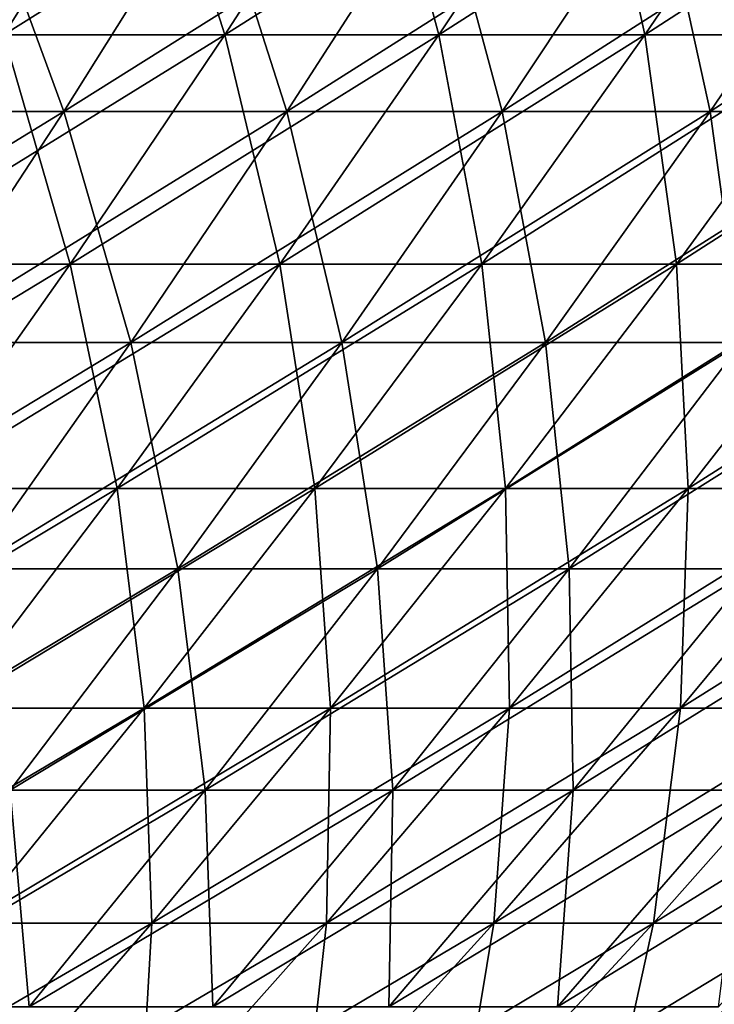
# Model space of a CAD drawing. Header units: millimetres. Extents: x -250 to 250, y -45 to 4150.
# Tile 749 of 805: x 133 to 145, y 3968 to 3985. Entities that reach past the tile are written whole.
import ezdxf

# ---------------------------------------------------------------- set-up
doc = ezdxf.new("R2010")
doc.units = ezdxf.units.MM
doc.header["$LTSCALE"] = 81.481481
for name, color, linetype in [('19', 7, 'CONTINUOUS'), ('20', 7, 'CONTINUOUS'), ('21', 7, 'CONTINUOUS'), ('22', 7, 'CONTINUOUS')]:
    doc.layers.add(name, color=color, linetype=linetype)

msp = doc.modelspace()

# ---------------------------------------------------------------- linework, layer by layer
at = {"layer": '19', "color": 7, "linetype": 'CONTINUOUS'}
for points in [[(133.866, 3983.475, -129.805), (129.805, 3983.475, -133.866), (136.474, 3987.635, -132.334), (133.866, 3983.475, -129.805)], [(136.474, 3987.635, -132.334), (129.805, 3983.475, -133.866), (132.334, 3987.635, -136.474), (136.474, 3987.635, -132.334)], [(137.8, 3983.475, -125.621), (133.866, 3983.475, -129.805), (140.485, 3987.635, -128.069), (137.8, 3983.475, -125.621)], [(140.485, 3987.635, -128.069), (133.866, 3983.475, -129.805), (136.474, 3987.635, -132.334), (140.485, 3987.635, -128.069)], [(141.603, 3983.475, -121.318), (137.8, 3983.475, -125.621), (144.362, 3987.635, -123.682), (141.603, 3983.475, -121.318)], [(144.362, 3987.635, -123.682), (137.8, 3983.475, -125.621), (140.485, 3987.635, -128.069), (144.362, 3987.635, -123.682)], [(145.272, 3983.475, -116.9), (141.603, 3983.475, -121.318), (148.102, 3987.635, -119.177), (145.272, 3983.475, -116.9)], [(148.102, 3987.635, -119.177), (141.603, 3983.475, -121.318), (144.362, 3987.635, -123.682), (148.102, 3987.635, -119.177)], [(148.803, 3983.475, -112.371), (145.272, 3983.475, -116.9), (151.702, 3987.635, -114.56), (148.803, 3983.475, -112.371)], [(151.702, 3987.635, -114.56), (145.272, 3983.475, -116.9), (148.102, 3987.635, -119.177), (151.702, 3987.635, -114.56)], [(131.193, 3979.397, -127.213), (127.213, 3979.397, -131.193), (133.866, 3983.475, -129.805), (131.193, 3979.397, -127.213)], [(133.866, 3983.475, -129.805), (127.213, 3979.397, -131.193), (129.805, 3983.475, -133.866), (133.866, 3983.475, -129.805)], [(135.048, 3979.397, -123.113), (131.193, 3979.397, -127.213), (137.8, 3983.475, -125.621), (135.048, 3979.397, -123.113)], [(137.8, 3983.475, -125.621), (131.193, 3979.397, -127.213), (133.866, 3983.475, -129.805), (137.8, 3983.475, -125.621)], [(138.775, 3979.397, -118.895), (135.048, 3979.397, -123.113), (141.603, 3983.475, -121.318), (138.775, 3979.397, -118.895)], [(141.603, 3983.475, -121.318), (135.048, 3979.397, -123.113), (137.8, 3983.475, -125.621), (141.603, 3983.475, -121.318)], [(142.371, 3979.397, -114.565), (138.775, 3979.397, -118.895), (145.272, 3983.475, -116.9), (142.371, 3979.397, -114.565)], [(145.272, 3983.475, -116.9), (138.775, 3979.397, -118.895), (141.603, 3983.475, -121.318), (145.272, 3983.475, -116.9)], [(145.831, 3979.397, -110.127), (142.371, 3979.397, -114.565), (148.803, 3983.475, -112.371), (145.831, 3979.397, -110.127)], [(148.803, 3983.475, -112.371), (142.371, 3979.397, -114.565), (145.272, 3983.475, -116.9), (148.803, 3983.475, -112.371)], [(132.23, 3975.402, -120.544), (128.455, 3975.402, -124.559), (135.048, 3979.397, -123.113), (132.23, 3975.402, -120.544)], [(135.048, 3979.397, -123.113), (128.455, 3975.402, -124.559), (131.193, 3979.397, -127.213), (135.048, 3979.397, -123.113)], [(135.88, 3975.402, -116.415), (132.23, 3975.402, -120.544), (138.775, 3979.397, -118.895), (135.88, 3975.402, -116.415)], [(138.775, 3979.397, -118.895), (132.23, 3975.402, -120.544), (135.048, 3979.397, -123.113), (138.775, 3979.397, -118.895)], [(139.4, 3975.402, -112.175), (135.88, 3975.402, -116.415), (142.371, 3979.397, -114.565), (139.4, 3975.402, -112.175)], [(142.371, 3979.397, -114.565), (135.88, 3975.402, -116.415), (138.775, 3979.397, -118.895), (142.371, 3979.397, -114.565)], [(142.788, 3975.402, -107.829), (139.4, 3975.402, -112.175), (145.831, 3979.397, -110.127), (142.788, 3975.402, -107.829)], [(145.831, 3979.397, -110.127), (139.4, 3975.402, -112.175), (142.371, 3979.397, -114.565), (145.831, 3979.397, -110.127)], [(146.041, 3975.402, -103.381), (142.788, 3975.402, -107.829), (149.154, 3979.397, -105.584), (146.041, 3975.402, -103.381)], [(149.154, 3979.397, -105.584), (142.788, 3975.402, -107.829), (145.831, 3979.397, -110.127), (149.154, 3979.397, -105.584)], [(132.918, 3971.493, -113.877), (129.348, 3971.493, -117.916), (135.88, 3975.402, -116.415), (132.918, 3971.493, -113.877)], [(135.88, 3975.402, -116.415), (129.348, 3971.493, -117.916), (132.23, 3975.402, -120.544), (135.88, 3975.402, -116.415)], [(136.362, 3971.493, -109.73), (132.918, 3971.493, -113.877), (139.4, 3975.402, -112.175), (136.362, 3971.493, -109.73)], [(139.4, 3975.402, -112.175), (132.918, 3971.493, -113.877), (135.88, 3975.402, -116.415), (139.4, 3975.402, -112.175)], [(139.676, 3971.493, -105.478), (136.362, 3971.493, -109.73), (142.788, 3975.402, -107.829), (139.676, 3971.493, -105.478)], [(142.788, 3975.402, -107.829), (136.362, 3971.493, -109.73), (139.4, 3975.402, -112.175), (142.788, 3975.402, -107.829)], [(142.858, 3971.493, -101.127), (139.676, 3971.493, -105.478), (146.041, 3975.402, -103.381), (142.858, 3971.493, -101.127)], [(146.041, 3975.402, -103.381), (139.676, 3971.493, -105.478), (142.788, 3975.402, -107.829), (146.041, 3975.402, -103.381)], [(145.904, 3971.493, -96.68), (142.858, 3971.493, -101.127), (149.156, 3975.402, -98.834), (145.904, 3971.493, -96.68)], [(149.156, 3975.402, -98.834), (142.858, 3971.493, -101.127), (146.041, 3975.402, -103.381), (149.156, 3975.402, -98.834)], [(133.256, 3967.67, -107.231), (129.891, 3967.67, -111.284), (136.362, 3971.493, -109.73), (133.256, 3967.67, -107.231)], [(136.362, 3971.493, -109.73), (129.891, 3967.67, -111.284), (132.918, 3971.493, -113.877), (136.362, 3971.493, -109.73)], [(136.495, 3967.67, -103.076), (133.256, 3967.67, -107.231), (139.676, 3971.493, -105.478), (136.495, 3967.67, -103.076)], [(139.676, 3971.493, -105.478), (133.256, 3967.67, -107.231), (136.362, 3971.493, -109.73), (139.676, 3971.493, -105.478)], [(139.605, 3967.67, -98.824), (136.495, 3967.67, -103.076), (142.858, 3971.493, -101.127), (139.605, 3967.67, -98.824)], [(142.858, 3971.493, -101.127), (136.495, 3967.67, -103.076), (139.676, 3971.493, -105.478), (142.858, 3971.493, -101.127)], [(142.582, 3967.67, -94.478), (139.605, 3967.67, -98.824), (145.904, 3971.493, -96.68), (142.582, 3967.67, -94.478)], [(145.904, 3971.493, -96.68), (139.605, 3967.67, -98.824), (142.858, 3971.493, -101.127), (145.904, 3971.493, -96.68)], [(145.424, 3967.67, -90.043), (142.582, 3967.67, -94.478), (148.812, 3971.493, -92.141), (145.424, 3967.67, -90.043)], [(148.812, 3971.493, -92.141), (142.582, 3967.67, -94.478), (145.904, 3971.493, -96.68), (148.812, 3971.493, -92.141)]]:
    msp.add_3dface(points, dxfattribs=at)
at = {"layer": '20', "color": 7, "linetype": 'CONTINUOUS'}
for points in [[(129.805, 3983.475, 133.866), (133.866, 3983.475, 129.805), (132.334, 3987.635, 136.474), (129.805, 3983.475, 133.866)], [(132.334, 3987.635, 136.474), (133.866, 3983.475, 129.805), (136.474, 3987.635, 132.334), (132.334, 3987.635, 136.474)], [(133.866, 3983.475, 129.805), (137.8, 3983.475, 125.621), (136.474, 3987.635, 132.334), (133.866, 3983.475, 129.805)], [(136.474, 3987.635, 132.334), (137.8, 3983.475, 125.621), (140.485, 3987.635, 128.069), (136.474, 3987.635, 132.334)], [(137.8, 3983.475, 125.621), (141.603, 3983.475, 121.318), (140.485, 3987.635, 128.069), (137.8, 3983.475, 125.621)], [(140.485, 3987.635, 128.069), (141.603, 3983.475, 121.318), (144.362, 3987.635, 123.682), (140.485, 3987.635, 128.069)], [(141.603, 3983.475, 121.318), (145.272, 3983.475, 116.9), (144.362, 3987.635, 123.682), (141.603, 3983.475, 121.318)], [(144.362, 3987.635, 123.682), (145.272, 3983.475, 116.9), (148.102, 3987.635, 119.177), (144.362, 3987.635, 123.682)], [(145.272, 3983.475, 116.9), (148.803, 3983.475, 112.371), (148.102, 3987.635, 119.177), (145.272, 3983.475, 116.9)], [(129.805, 3983.475, 133.866), (131.193, 3979.397, 127.213), (133.866, 3983.475, 129.805), (129.805, 3983.475, 133.866)], [(131.193, 3979.397, 127.213), (135.048, 3979.397, 123.113), (133.866, 3983.475, 129.805), (131.193, 3979.397, 127.213)], [(133.866, 3983.475, 129.805), (135.048, 3979.397, 123.113), (137.8, 3983.475, 125.621), (133.866, 3983.475, 129.805)], [(135.048, 3979.397, 123.113), (138.775, 3979.397, 118.895), (137.8, 3983.475, 125.621), (135.048, 3979.397, 123.113)], [(137.8, 3983.475, 125.621), (138.775, 3979.397, 118.895), (141.603, 3983.475, 121.318), (137.8, 3983.475, 125.621)], [(138.775, 3979.397, 118.895), (142.371, 3979.397, 114.565), (141.603, 3983.475, 121.318), (138.775, 3979.397, 118.895)], [(141.603, 3983.475, 121.318), (142.371, 3979.397, 114.565), (145.272, 3983.475, 116.9), (141.603, 3983.475, 121.318)], [(142.371, 3979.397, 114.565), (145.831, 3979.397, 110.127), (145.272, 3983.475, 116.9), (142.371, 3979.397, 114.565)], [(145.272, 3983.475, 116.9), (145.831, 3979.397, 110.127), (148.803, 3983.475, 112.371), (145.272, 3983.475, 116.9)], [(131.193, 3979.397, 127.213), (132.23, 3975.402, 120.544), (135.048, 3979.397, 123.113), (131.193, 3979.397, 127.213)], [(132.23, 3975.402, 120.544), (135.88, 3975.402, 116.415), (135.048, 3979.397, 123.113), (132.23, 3975.402, 120.544)], [(135.048, 3979.397, 123.113), (135.88, 3975.402, 116.415), (138.775, 3979.397, 118.895), (135.048, 3979.397, 123.113)], [(135.88, 3975.402, 116.415), (139.4, 3975.402, 112.175), (138.775, 3979.397, 118.895), (135.88, 3975.402, 116.415)], [(138.775, 3979.397, 118.895), (139.4, 3975.402, 112.175), (142.371, 3979.397, 114.565), (138.775, 3979.397, 118.895)], [(139.4, 3975.402, 112.175), (142.788, 3975.402, 107.829), (142.371, 3979.397, 114.565), (139.4, 3975.402, 112.175)], [(142.371, 3979.397, 114.565), (142.788, 3975.402, 107.829), (145.831, 3979.397, 110.127), (142.371, 3979.397, 114.565)], [(142.788, 3975.402, 107.829), (146.041, 3975.402, 103.381), (145.831, 3979.397, 110.127), (142.788, 3975.402, 107.829)], [(132.23, 3975.402, 120.544), (132.918, 3971.493, 113.877), (135.88, 3975.402, 116.415), (132.23, 3975.402, 120.544)], [(132.918, 3971.493, 113.877), (136.362, 3971.493, 109.73), (135.88, 3975.402, 116.415), (132.918, 3971.493, 113.877)], [(135.88, 3975.402, 116.415), (136.362, 3971.493, 109.73), (139.4, 3975.402, 112.175), (135.88, 3975.402, 116.415)], [(136.362, 3971.493, 109.73), (139.676, 3971.493, 105.478), (139.4, 3975.402, 112.175), (136.362, 3971.493, 109.73)], [(139.4, 3975.402, 112.175), (139.676, 3971.493, 105.478), (142.788, 3975.402, 107.829), (139.4, 3975.402, 112.175)], [(139.676, 3971.493, 105.478), (142.858, 3971.493, 101.127), (142.788, 3975.402, 107.829), (139.676, 3971.493, 105.478)], [(142.788, 3975.402, 107.829), (142.858, 3971.493, 101.127), (146.041, 3975.402, 103.381), (142.788, 3975.402, 107.829)], [(142.858, 3971.493, 101.127), (145.904, 3971.493, 96.68), (146.041, 3975.402, 103.381), (142.858, 3971.493, 101.127)], [(129.891, 3967.67, 111.284), (133.256, 3967.67, 107.231), (132.918, 3971.493, 113.877), (129.891, 3967.67, 111.284)], [(132.918, 3971.493, 113.877), (133.256, 3967.67, 107.231), (136.362, 3971.493, 109.73), (132.918, 3971.493, 113.877)], [(133.256, 3967.67, 107.231), (136.495, 3967.67, 103.076), (136.362, 3971.493, 109.73), (133.256, 3967.67, 107.231)], [(136.362, 3971.493, 109.73), (136.495, 3967.67, 103.076), (139.676, 3971.493, 105.478), (136.362, 3971.493, 109.73)], [(136.495, 3967.67, 103.076), (139.605, 3967.67, 98.824), (139.676, 3971.493, 105.478), (136.495, 3967.67, 103.076)], [(139.605, 3967.67, 98.824), (142.582, 3967.67, 94.478), (142.858, 3971.493, 101.127), (139.605, 3967.67, 98.824)], [(139.676, 3971.493, 105.478), (139.605, 3967.67, 98.824), (142.858, 3971.493, 101.127), (139.676, 3971.493, 105.478)], [(142.582, 3967.67, 94.478), (145.424, 3967.67, 90.043), (145.904, 3971.493, 96.68), (142.582, 3967.67, 94.478)], [(142.858, 3971.493, 101.127), (142.582, 3967.67, 94.478), (145.904, 3971.493, 96.68), (142.858, 3971.493, 101.127)]]:
    msp.add_3dface(points, dxfattribs=at)
at = {"layer": '21', "color": 7, "linetype": 'CONTINUOUS'}
for points in [[(132.807, 3984.826, 128.778), (128.778, 3984.826, 132.807), (135.393, 3988.952, 131.286), (132.807, 3984.826, 128.778)], [(135.393, 3988.952, 131.286), (128.778, 3984.826, 132.807), (131.286, 3988.952, 135.393), (135.393, 3988.952, 131.286)], [(136.71, 3984.826, 124.627), (132.807, 3984.826, 128.778), (139.372, 3988.952, 127.055), (136.71, 3984.826, 124.627)], [(139.372, 3988.952, 127.055), (132.807, 3984.826, 128.778), (135.393, 3988.952, 131.286), (139.372, 3988.952, 127.055)], [(140.483, 3984.826, 120.358), (136.71, 3984.826, 124.627), (143.219, 3988.952, 122.702), (140.483, 3984.826, 120.358)], [(143.219, 3988.952, 122.702), (136.71, 3984.826, 124.627), (139.372, 3988.952, 127.055), (143.219, 3988.952, 122.702)], [(144.123, 3984.826, 115.975), (140.483, 3984.826, 120.358), (146.929, 3988.952, 118.234), (144.123, 3984.826, 115.975)], [(146.929, 3988.952, 118.234), (140.483, 3984.826, 120.358), (143.219, 3988.952, 122.702), (146.929, 3988.952, 118.234)], [(147.626, 3984.826, 111.482), (144.123, 3984.826, 115.975), (150.501, 3988.952, 113.653), (147.626, 3984.826, 111.482)], [(150.501, 3988.952, 113.653), (144.123, 3984.826, 115.975), (146.929, 3988.952, 118.234), (150.501, 3988.952, 113.653)], [(133.98, 3980.78, 122.139), (130.156, 3980.78, 126.207), (136.71, 3984.826, 124.627), (133.98, 3980.78, 122.139)], [(136.71, 3984.826, 124.627), (130.156, 3980.78, 126.207), (132.807, 3984.826, 128.778), (136.71, 3984.826, 124.627)], [(137.678, 3980.78, 117.955), (133.98, 3980.78, 122.139), (140.483, 3984.826, 120.358), (137.678, 3980.78, 117.955)], [(140.483, 3984.826, 120.358), (133.98, 3980.78, 122.139), (136.71, 3984.826, 124.627), (140.483, 3984.826, 120.358)], [(141.245, 3980.78, 113.66), (137.678, 3980.78, 117.955), (144.123, 3984.826, 115.975), (141.245, 3980.78, 113.66)], [(144.123, 3984.826, 115.975), (137.678, 3980.78, 117.955), (140.483, 3984.826, 120.358), (144.123, 3984.826, 115.975)], [(144.678, 3980.78, 109.256), (141.245, 3980.78, 113.66), (147.626, 3984.826, 111.482), (144.678, 3980.78, 109.256)], [(147.626, 3984.826, 111.482), (141.245, 3980.78, 113.66), (144.123, 3984.826, 115.975), (147.626, 3984.826, 111.482)], [(147.974, 3980.78, 104.749), (144.678, 3980.78, 109.256), (150.989, 3984.826, 106.883), (147.974, 3980.78, 104.749)], [(150.989, 3984.826, 106.883), (144.678, 3980.78, 109.256), (147.626, 3984.826, 111.482), (150.989, 3984.826, 106.883)], [(131.186, 3976.818, 119.592), (127.441, 3976.818, 123.575), (133.98, 3980.78, 122.139), (131.186, 3976.818, 119.592)], [(133.98, 3980.78, 122.139), (127.441, 3976.818, 123.575), (130.156, 3980.78, 126.207), (133.98, 3980.78, 122.139)], [(134.806, 3976.818, 115.495), (131.186, 3976.818, 119.592), (137.678, 3980.78, 117.955), (134.806, 3976.818, 115.495)], [(137.678, 3980.78, 117.955), (131.186, 3976.818, 119.592), (133.98, 3980.78, 122.139), (137.678, 3980.78, 117.955)], [(138.299, 3976.818, 111.289), (134.806, 3976.818, 115.495), (141.245, 3980.78, 113.66), (138.299, 3976.818, 111.289)], [(141.245, 3980.78, 113.66), (134.806, 3976.818, 115.495), (137.678, 3980.78, 117.955), (141.245, 3980.78, 113.66)], [(141.661, 3976.818, 106.977), (138.299, 3976.818, 111.289), (144.678, 3980.78, 109.256), (141.661, 3976.818, 106.977)], [(144.678, 3980.78, 109.256), (138.299, 3976.818, 111.289), (141.245, 3980.78, 113.66), (144.678, 3980.78, 109.256)], [(144.888, 3976.818, 102.564), (141.661, 3976.818, 106.977), (147.974, 3980.78, 104.749), (144.888, 3976.818, 102.564)], [(147.974, 3980.78, 104.749), (141.661, 3976.818, 106.977), (144.678, 3980.78, 109.256), (147.974, 3980.78, 104.749)], [(147.978, 3976.818, 98.054), (144.888, 3976.818, 102.564), (151.13, 3980.78, 100.142), (147.978, 3976.818, 98.054)], [(151.13, 3980.78, 100.142), (144.888, 3976.818, 102.564), (147.974, 3980.78, 104.749), (151.13, 3980.78, 100.142)], [(131.869, 3972.939, 112.978), (128.327, 3972.939, 116.986), (134.806, 3976.818, 115.495), (131.869, 3972.939, 112.978)], [(134.806, 3976.818, 115.495), (128.327, 3972.939, 116.986), (131.186, 3976.818, 119.592), (134.806, 3976.818, 115.495)], [(135.286, 3972.939, 108.864), (131.869, 3972.939, 112.978), (138.299, 3976.818, 111.289), (135.286, 3972.939, 108.864)], [(138.299, 3976.818, 111.289), (131.869, 3972.939, 112.978), (134.806, 3976.818, 115.495), (138.299, 3976.818, 111.289)], [(138.574, 3972.939, 104.646), (135.286, 3972.939, 108.864), (141.661, 3976.818, 106.977), (138.574, 3972.939, 104.646)], [(141.661, 3976.818, 106.977), (135.286, 3972.939, 108.864), (138.299, 3976.818, 111.289), (141.661, 3976.818, 106.977)], [(141.731, 3972.939, 100.329), (138.574, 3972.939, 104.646), (144.888, 3976.818, 102.564), (141.731, 3972.939, 100.329)], [(144.888, 3976.818, 102.564), (138.574, 3972.939, 104.646), (141.661, 3976.818, 106.977), (144.888, 3976.818, 102.564)], [(144.753, 3972.939, 95.917), (141.731, 3972.939, 100.329), (147.978, 3976.818, 98.054), (144.753, 3972.939, 95.917)], [(147.978, 3976.818, 98.054), (141.731, 3972.939, 100.329), (144.888, 3976.818, 102.564), (147.978, 3976.818, 98.054)], [(147.638, 3972.939, 91.414), (144.753, 3972.939, 95.917), (150.927, 3976.818, 93.45), (147.638, 3972.939, 91.414)], [(150.927, 3976.818, 93.45), (144.753, 3972.939, 95.917), (147.978, 3976.818, 98.054), (150.927, 3976.818, 93.45)], [(132.206, 3969.147, 106.386), (128.867, 3969.147, 110.407), (135.286, 3972.939, 108.864), (132.206, 3969.147, 106.386)], [(135.286, 3972.939, 108.864), (128.867, 3969.147, 110.407), (131.869, 3972.939, 112.978), (135.286, 3972.939, 108.864)], [(135.419, 3969.147, 102.264), (132.206, 3969.147, 106.386), (138.574, 3972.939, 104.646), (135.419, 3969.147, 102.264)], [(138.574, 3972.939, 104.646), (132.206, 3969.147, 106.386), (135.286, 3972.939, 108.864), (138.574, 3972.939, 104.646)], [(138.504, 3969.147, 98.045), (135.419, 3969.147, 102.264), (141.731, 3972.939, 100.329), (138.504, 3969.147, 98.045)], [(141.731, 3972.939, 100.329), (135.419, 3969.147, 102.264), (138.574, 3972.939, 104.646), (141.731, 3972.939, 100.329)], [(141.458, 3969.147, 93.733), (138.504, 3969.147, 98.045), (144.753, 3972.939, 95.917), (141.458, 3969.147, 93.733)], [(144.753, 3972.939, 95.917), (138.504, 3969.147, 98.045), (141.731, 3972.939, 100.329), (144.753, 3972.939, 95.917)], [(144.277, 3969.147, 89.333), (141.458, 3969.147, 93.733), (147.638, 3972.939, 91.414), (144.277, 3969.147, 89.333)], [(147.638, 3972.939, 91.414), (141.458, 3969.147, 93.733), (144.753, 3972.939, 95.917), (147.638, 3972.939, 91.414)], [(146.96, 3969.147, 84.847), (144.277, 3969.147, 89.333), (150.383, 3972.939, 86.824), (146.96, 3969.147, 84.847)], [(150.383, 3972.939, 86.824), (144.277, 3969.147, 89.333), (147.638, 3972.939, 91.414), (150.383, 3972.939, 86.824)], [(132.199, 3965.444, 99.832), (129.062, 3965.444, 103.856), (135.419, 3969.147, 102.264), (132.199, 3965.444, 99.832)], [(135.419, 3969.147, 102.264), (129.062, 3965.444, 103.856), (132.206, 3969.147, 106.386), (135.419, 3969.147, 102.264)], [(135.21, 3965.444, 95.714), (132.199, 3965.444, 99.832), (138.504, 3969.147, 98.045), (135.21, 3965.444, 95.714)], [(138.504, 3969.147, 98.045), (132.199, 3965.444, 99.832), (135.419, 3969.147, 102.264), (138.504, 3969.147, 98.045)], [(138.094, 3965.444, 91.504), (135.21, 3965.444, 95.714), (141.458, 3969.147, 93.733), (138.094, 3965.444, 91.504)], [(141.458, 3969.147, 93.733), (135.21, 3965.444, 95.714), (138.504, 3969.147, 98.045), (141.458, 3969.147, 93.733)], [(140.846, 3965.444, 87.208), (138.094, 3965.444, 91.504), (144.277, 3969.147, 89.333), (140.846, 3965.444, 87.208)], [(144.277, 3969.147, 89.333), (138.094, 3965.444, 91.504), (141.458, 3969.147, 93.733), (144.277, 3969.147, 89.333)], [(143.465, 3965.444, 82.83), (140.846, 3965.444, 87.208), (146.96, 3969.147, 84.847), (143.465, 3965.444, 82.83)], [(146.96, 3969.147, 84.847), (140.846, 3965.444, 87.208), (144.277, 3969.147, 89.333), (146.96, 3969.147, 84.847)], [(145.948, 3965.444, 78.372), (143.465, 3965.444, 82.83), (149.503, 3969.147, 80.282), (145.948, 3965.444, 78.372)], [(149.503, 3969.147, 80.282), (143.465, 3965.444, 82.83), (146.96, 3969.147, 84.847), (149.503, 3969.147, 80.282)]]:
    msp.add_3dface(points, dxfattribs=at)
at = {"layer": '22', "color": 7, "linetype": 'CONTINUOUS'}
for points in [[(131.286, 3988.952, -135.393), (132.807, 3984.826, -128.778), (135.393, 3988.952, -131.286), (131.286, 3988.952, -135.393)], [(132.807, 3984.826, -128.778), (136.71, 3984.826, -124.627), (135.393, 3988.952, -131.286), (132.807, 3984.826, -128.778)], [(135.393, 3988.952, -131.286), (136.71, 3984.826, -124.627), (139.372, 3988.952, -127.055), (135.393, 3988.952, -131.286)], [(136.71, 3984.826, -124.627), (140.483, 3984.826, -120.358), (139.372, 3988.952, -127.055), (136.71, 3984.826, -124.627)], [(139.372, 3988.952, -127.055), (140.483, 3984.826, -120.358), (143.219, 3988.952, -122.702), (139.372, 3988.952, -127.055)], [(140.483, 3984.826, -120.358), (144.123, 3984.826, -115.975), (143.219, 3988.952, -122.702), (140.483, 3984.826, -120.358)], [(143.219, 3988.952, -122.702), (144.123, 3984.826, -115.975), (146.929, 3988.952, -118.234), (143.219, 3988.952, -122.702)], [(144.123, 3984.826, -115.975), (147.626, 3984.826, -111.482), (146.929, 3988.952, -118.234), (144.123, 3984.826, -115.975)], [(130.156, 3980.78, -126.207), (133.98, 3980.78, -122.139), (132.807, 3984.826, -128.778), (130.156, 3980.78, -126.207)], [(132.807, 3984.826, -128.778), (133.98, 3980.78, -122.139), (136.71, 3984.826, -124.627), (132.807, 3984.826, -128.778)], [(133.98, 3980.78, -122.139), (137.678, 3980.78, -117.955), (136.71, 3984.826, -124.627), (133.98, 3980.78, -122.139)], [(136.71, 3984.826, -124.627), (137.678, 3980.78, -117.955), (140.483, 3984.826, -120.358), (136.71, 3984.826, -124.627)], [(137.678, 3980.78, -117.955), (141.245, 3980.78, -113.66), (140.483, 3984.826, -120.358), (137.678, 3980.78, -117.955)], [(140.483, 3984.826, -120.358), (141.245, 3980.78, -113.66), (144.123, 3984.826, -115.975), (140.483, 3984.826, -120.358)], [(141.245, 3980.78, -113.66), (144.678, 3980.78, -109.256), (144.123, 3984.826, -115.975), (141.245, 3980.78, -113.66)], [(144.123, 3984.826, -115.975), (144.678, 3980.78, -109.256), (147.626, 3984.826, -111.482), (144.123, 3984.826, -115.975)], [(144.678, 3980.78, -109.256), (147.974, 3980.78, -104.749), (147.626, 3984.826, -111.482), (144.678, 3980.78, -109.256)], [(130.156, 3980.78, -126.207), (131.186, 3976.818, -119.592), (133.98, 3980.78, -122.139), (130.156, 3980.78, -126.207)], [(131.186, 3976.818, -119.592), (134.806, 3976.818, -115.495), (133.98, 3980.78, -122.139), (131.186, 3976.818, -119.592)], [(133.98, 3980.78, -122.139), (134.806, 3976.818, -115.495), (137.678, 3980.78, -117.955), (133.98, 3980.78, -122.139)], [(134.806, 3976.818, -115.495), (138.299, 3976.818, -111.289), (137.678, 3980.78, -117.955), (134.806, 3976.818, -115.495)], [(137.678, 3980.78, -117.955), (138.299, 3976.818, -111.289), (141.245, 3980.78, -113.66), (137.678, 3980.78, -117.955)], [(138.299, 3976.818, -111.289), (141.661, 3976.818, -106.977), (141.245, 3980.78, -113.66), (138.299, 3976.818, -111.289)], [(141.245, 3980.78, -113.66), (141.661, 3976.818, -106.977), (144.678, 3980.78, -109.256), (141.245, 3980.78, -113.66)], [(141.661, 3976.818, -106.977), (144.888, 3976.818, -102.564), (144.678, 3980.78, -109.256), (141.661, 3976.818, -106.977)], [(144.678, 3980.78, -109.256), (144.888, 3976.818, -102.564), (147.974, 3980.78, -104.749), (144.678, 3980.78, -109.256)], [(144.888, 3976.818, -102.564), (147.978, 3976.818, -98.054), (147.974, 3980.78, -104.749), (144.888, 3976.818, -102.564)], [(131.186, 3976.818, -119.592), (131.869, 3972.939, -112.978), (134.806, 3976.818, -115.495), (131.186, 3976.818, -119.592)], [(131.869, 3972.939, -112.978), (135.286, 3972.939, -108.864), (134.806, 3976.818, -115.495), (131.869, 3972.939, -112.978)], [(134.806, 3976.818, -115.495), (135.286, 3972.939, -108.864), (138.299, 3976.818, -111.289), (134.806, 3976.818, -115.495)], [(135.286, 3972.939, -108.864), (138.574, 3972.939, -104.646), (138.299, 3976.818, -111.289), (135.286, 3972.939, -108.864)], [(138.299, 3976.818, -111.289), (138.574, 3972.939, -104.646), (141.661, 3976.818, -106.977), (138.299, 3976.818, -111.289)], [(138.574, 3972.939, -104.646), (141.731, 3972.939, -100.329), (141.661, 3976.818, -106.977), (138.574, 3972.939, -104.646)], [(141.661, 3976.818, -106.977), (141.731, 3972.939, -100.329), (144.888, 3976.818, -102.564), (141.661, 3976.818, -106.977)], [(141.731, 3972.939, -100.329), (144.753, 3972.939, -95.917), (144.888, 3976.818, -102.564), (141.731, 3972.939, -100.329)], [(144.753, 3972.939, -95.917), (147.638, 3972.939, -91.414), (147.978, 3976.818, -98.054), (144.753, 3972.939, -95.917)], [(144.888, 3976.818, -102.564), (144.753, 3972.939, -95.917), (147.978, 3976.818, -98.054), (144.888, 3976.818, -102.564)], [(131.869, 3972.939, -112.978), (132.206, 3969.147, -106.386), (135.286, 3972.939, -108.864), (131.869, 3972.939, -112.978)], [(132.206, 3969.147, -106.386), (135.419, 3969.147, -102.264), (135.286, 3972.939, -108.864), (132.206, 3969.147, -106.386)], [(135.286, 3972.939, -108.864), (135.419, 3969.147, -102.264), (138.574, 3972.939, -104.646), (135.286, 3972.939, -108.864)], [(135.419, 3969.147, -102.264), (138.504, 3969.147, -98.045), (138.574, 3972.939, -104.646), (135.419, 3969.147, -102.264)], [(138.504, 3969.147, -98.045), (141.458, 3969.147, -93.733), (141.731, 3972.939, -100.329), (138.504, 3969.147, -98.045)], [(138.574, 3972.939, -104.646), (138.504, 3969.147, -98.045), (141.731, 3972.939, -100.329), (138.574, 3972.939, -104.646)], [(141.458, 3969.147, -93.733), (144.277, 3969.147, -89.333), (144.753, 3972.939, -95.917), (141.458, 3969.147, -93.733)], [(141.731, 3972.939, -100.329), (141.458, 3969.147, -93.733), (144.753, 3972.939, -95.917), (141.731, 3972.939, -100.329)], [(144.277, 3969.147, -89.333), (146.96, 3969.147, -84.847), (147.638, 3972.939, -91.414), (144.277, 3969.147, -89.333)], [(144.753, 3972.939, -95.917), (144.277, 3969.147, -89.333), (147.638, 3972.939, -91.414), (144.753, 3972.939, -95.917)], [(132.199, 3965.444, -99.832), (135.21, 3965.444, -95.714), (135.419, 3969.147, -102.264), (132.199, 3965.444, -99.832)], [(132.206, 3969.147, -106.386), (132.199, 3965.444, -99.832), (135.419, 3969.147, -102.264), (132.206, 3969.147, -106.386)], [(135.21, 3965.444, -95.714), (138.094, 3965.444, -91.504), (138.504, 3969.147, -98.045), (135.21, 3965.444, -95.714)], [(135.419, 3969.147, -102.264), (135.21, 3965.444, -95.714), (138.504, 3969.147, -98.045), (135.419, 3969.147, -102.264)], [(138.094, 3965.444, -91.504), (140.846, 3965.444, -87.208), (141.458, 3969.147, -93.733), (138.094, 3965.444, -91.504)], [(138.504, 3969.147, -98.045), (138.094, 3965.444, -91.504), (141.458, 3969.147, -93.733), (138.504, 3969.147, -98.045)], [(140.846, 3965.444, -87.208), (143.465, 3965.444, -82.83), (144.277, 3969.147, -89.333), (140.846, 3965.444, -87.208)], [(141.458, 3969.147, -93.733), (140.846, 3965.444, -87.208), (144.277, 3969.147, -89.333), (141.458, 3969.147, -93.733)], [(143.465, 3965.444, -82.83), (145.948, 3965.444, -78.372), (146.96, 3969.147, -84.847), (143.465, 3965.444, -82.83)], [(144.277, 3969.147, -89.333), (143.465, 3965.444, -82.83), (146.96, 3969.147, -84.847), (144.277, 3969.147, -89.333)]]:
    msp.add_3dface(points, dxfattribs=at)

doc.saveas('drawing.dxf')
